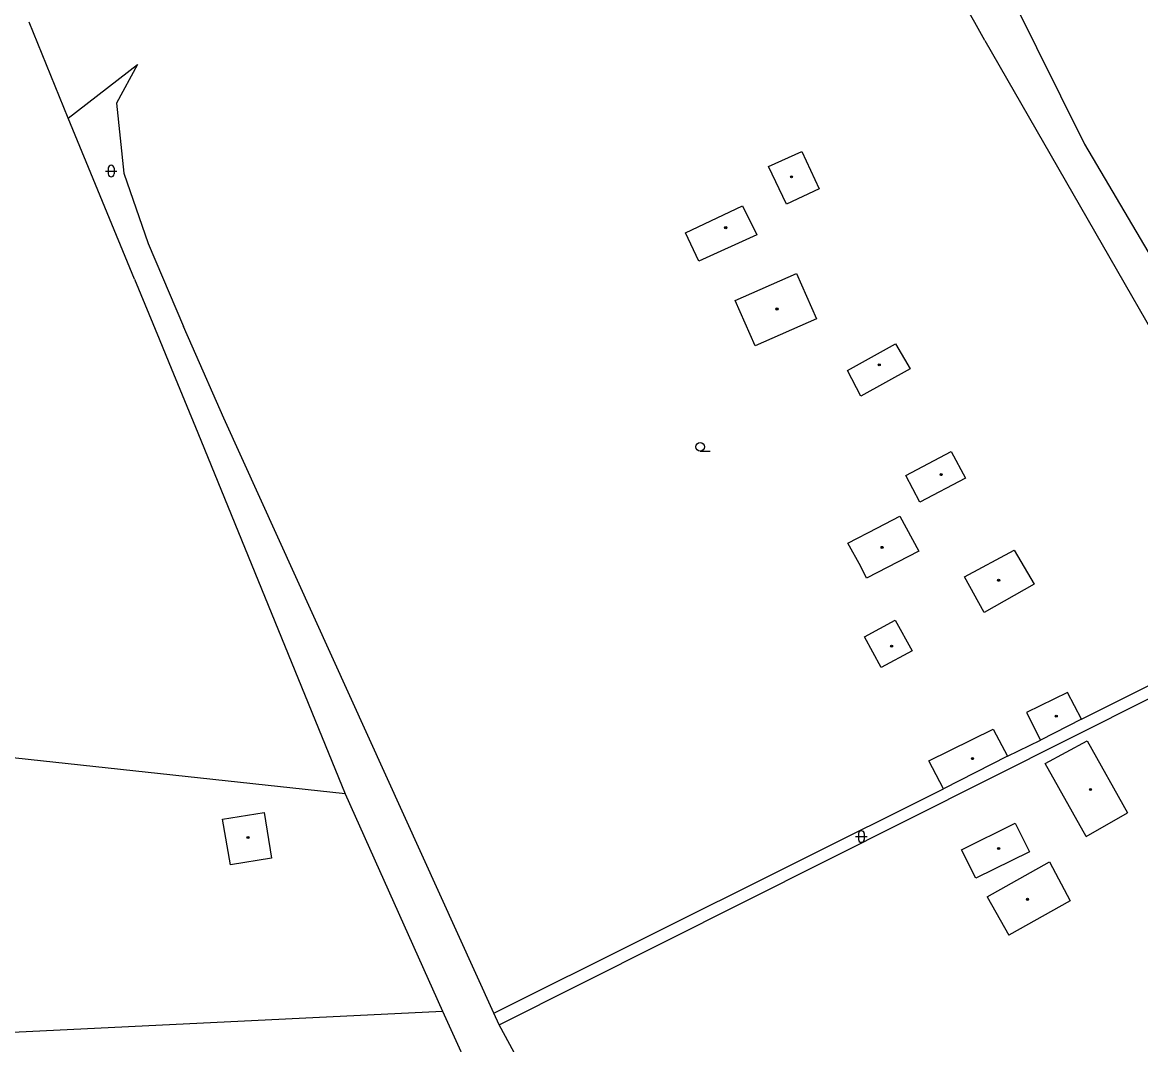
# Model space of a CAD drawing. Extents: x -600309 to -598967, y -1161267 to -1160292.
# Drawn here: x -599527.1 to -599430.1, y -1160865.5 to -1160776.9 of the extents above; entities that cross this region are included whole.
import ezdxf

# ---------------------------------------------------------------- set-up
doc = ezdxf.new("R2010")
doc.units = 0
for name, color, linetype in [('Level 36', 7, 'Continuous'), ('Level 39', 7, 'Continuous'), ('Level 51', 7, 'Continuous'), ('Level 52', 7, 'Continuous'), ('Level 54', 7, 'Continuous'), ('Level 7', 7, 'Continuous')]:
    doc.layers.add(name, color=color, linetype=linetype)

msp = doc.modelspace()

# ---------------------------------------------------------------- linework, layer by layer
at = {"layer": 'Level 36'}
for p, q in [((-599519.906, -1160789.796), (-599518.906, -1160789.796)), ((-599519.656, -1160789.546), (-599519.656, -1160790.046)), ((-599519.156, -1160789.546), (-599519.156, -1160790.046)), ((-599468.32, -1160814.075), (-599467.445, -1160814.075)), ((-599454.846, -1160847.486), (-599453.846, -1160847.486)), ((-599454.596, -1160847.236), (-599454.596, -1160847.736)), ((-599454.096, -1160847.236), (-599454.096, -1160847.736))]:
    msp.add_line(p, q, dxfattribs=at)
msp.add_circle((-599468.3201, -1160813.6999), 0.375, dxfattribs=at)
for centre, start, end in [((-599519.4057, -1160789.5463), 0, 180), ((-599519.4057, -1160790.0463), 180, 0), ((-599454.3457, -1160847.2363), 0, 180), ((-599454.3457, -1160847.7363), 180, 0)]:
    msp.add_arc(centre, 0.25, start, end, dxfattribs=at)
at = {"layer": 'Level 39'}
for centre, radius in [((-599460.4, -1160790.3), 0.09), ((-599460.4, -1160790.3), 0.0398), ((-599466.11, -1160794.7), 0.09), ((-599466.11, -1160794.7), 0.0398), ((-599461.6599, -1160801.75), 0.09), ((-599461.6599, -1160801.75), 0.0398), ((-599452.79, -1160806.6), 0.09), ((-599452.79, -1160806.6), 0.0398), ((-599447.43, -1160816.11), 0.09), ((-599447.43, -1160816.11), 0.0398), ((-599452.55, -1160822.42), 0.09), ((-599452.55, -1160822.42), 0.0398), ((-599442.44, -1160825.27), 0.09), ((-599442.44, -1160825.27), 0.0398), ((-599451.7199, -1160830.98), 0.09), ((-599451.7199, -1160830.98), 0.0398), ((-599437.44, -1160837.05), 0.09), ((-599437.44, -1160837.05), 0.0398), ((-599444.7, -1160840.73), 0.09), ((-599444.7, -1160840.73), 0.0398), ((-599434.4699, -1160843.4099), 0.09), ((-599434.4699, -1160843.4099), 0.0398), ((-599507.54, -1160847.57), 0.09), ((-599507.54, -1160847.57), 0.0398), ((-599442.44, -1160848.52), 0.09), ((-599442.44, -1160848.52), 0.0398), ((-599439.94, -1160852.93), 0.09), ((-599439.94, -1160852.93), 0.0398)]:
    msp.add_circle(centre, radius, dxfattribs=at)
at = {"layer": 'Level 51'}
for points in [[(-599441.23, -1160774.87), (-599435, -1160787.46)], [(-599444.5, -1160776.9099), (-599444.9699, -1160776.1)], [(-599523.14, -1160785.2199), (-599526.51, -1160776.9)], [(-599443.63, -1160778.4699), (-599444.5, -1160776.9099)], [(-599443.63, -1160778.4699), (-599417.52, -1160823.85)], [(-599523.14, -1160785.2199), (-599517.13, -1160780.55)], [(-599517.13, -1160780.55), (-599518.94, -1160783.9)], [(-599518.94, -1160783.9), (-599518.31, -1160789.98)], [(-599517.37, -1160799.1599), (-599523.14, -1160785.2199)], [(-599435, -1160787.46), (-599422.6, -1160808.4699)], [(-599518.31, -1160789.98), (-599516.19, -1160796.08)], [(-599516.19, -1160796.08), (-599513.13, -1160803.27)], [(-599517.37, -1160799.1599), (-599515.25, -1160804.34)], [(-599512.39, -1160804.98), (-599513.13, -1160803.27)], [(-599515.25, -1160804.34), (-599514.4099, -1160806.39)], [(-599509.64, -1160811.21), (-599512.39, -1160804.98)], [(-599514.4099, -1160806.39), (-599511.9, -1160812.49)], [(-599486.2199, -1160862.8), (-599509.64, -1160811.21)], [(-599511.9, -1160812.49), (-599499.11, -1160843.78)], [(-599485.75, -1160863.8), (-599414.94, -1160828.28)], [(-599499.11, -1160843.78), (-599541.58, -1160839.18)], [(-599499.11, -1160843.78), (-599490.67, -1160862.63)], [(-599573.58, -1160866.6599), (-599490.67, -1160862.63)], [(-599485.75, -1160863.8), (-599486.2199, -1160862.8)]]:
    msp.add_lwpolyline(points, dxfattribs=at)
at = {"layer": 'Level 52'}
for points in [[(-599462.39, -1160789.4099), (-599459.52, -1160788.09)], [(-599459.52, -1160788.09), (-599458.01, -1160791.34)], [(-599460.83, -1160792.6599), (-599462.39, -1160789.4099)], [(-599458.01, -1160791.34), (-599460.83, -1160792.6599)], [(-599469.61, -1160795.14), (-599464.64, -1160792.8)], [(-599464.64, -1160792.8), (-599463.4099, -1160795.32)], [(-599468.43, -1160797.61), (-599469.61, -1160795.14)], [(-599463.4099, -1160795.32), (-599468.43, -1160797.61)], [(-599465.29, -1160801.03), (-599459.98, -1160798.67)], [(-599459.98, -1160798.67), (-599458.23, -1160802.6)], [(-599463.54, -1160804.96), (-599465.29, -1160801.03)], [(-599458.23, -1160802.6), (-599463.54, -1160804.96)], [(-599455.56, -1160807.08), (-599451.37, -1160804.77)], [(-599451.37, -1160804.77), (-599450.1, -1160806.94)], [(-599454.39, -1160809.32), (-599455.56, -1160807.08)], [(-599450.1, -1160806.94), (-599454.39, -1160809.32)], [(-599450.49, -1160816.19), (-599446.55, -1160814.12)], [(-599446.55, -1160814.12), (-599445.3, -1160816.42)], [(-599449.27, -1160818.51), (-599450.49, -1160816.19)], [(-599445.3, -1160816.42), (-599449.27, -1160818.51)], [(-599452.94, -1160820.71), (-599451.02, -1160819.7199)], [(-599451.02, -1160819.7199), (-599449.36, -1160822.76)], [(-599455.52, -1160822.04), (-599452.94, -1160820.71)], [(-599454.4, -1160824.09), (-599455.52, -1160822.04)], [(-599449.36, -1160822.76), (-599453.89, -1160825.09)], [(-599445.4, -1160824.96), (-599441.08, -1160822.65)], [(-599441.08, -1160822.65), (-599439.37, -1160825.62)], [(-599453.89, -1160825.09), (-599454.4, -1160824.09)], [(-599443.68, -1160828.06), (-599445.4, -1160824.96)], [(-599439.37, -1160825.62), (-599443.68, -1160828.06)], [(-599454.06, -1160830.18), (-599451.42, -1160828.7199)], [(-599451.42, -1160828.7199), (-599449.93, -1160831.38)], [(-599452.63, -1160832.83), (-599454.06, -1160830.18)], [(-599449.93, -1160831.38), (-599452.63, -1160832.83)], [(-599436.48, -1160834.99), (-599440.03, -1160836.73)], [(-599435.26, -1160837.31), (-599436.48, -1160834.99)], [(-599440.03, -1160836.73), (-599438.81, -1160839.14)], [(-599435.26, -1160837.31), (-599438.81, -1160839.14)], [(-599448.49, -1160840.93), (-599442.9, -1160838.17)], [(-599442.9, -1160838.17), (-599441.6599, -1160840.51)], [(-599438.4, -1160841.15), (-599434.76, -1160839.2)], [(-599434.76, -1160839.2), (-599431.26, -1160845.44)], [(-599447.2199, -1160843.34), (-599448.49, -1160840.93)], [(-599441.6599, -1160840.51), (-599447.2199, -1160843.34)], [(-599434.86, -1160847.4699), (-599438.4, -1160841.15)], [(-599509.74, -1160845.9699), (-599506.13, -1160845.4)], [(-599509.06, -1160849.93), (-599509.74, -1160845.9699)], [(-599506.13, -1160845.4), (-599505.5, -1160849.37)], [(-599434.86, -1160847.4699), (-599431.26, -1160845.44)], [(-599445.67, -1160848.63), (-599441, -1160846.32)], [(-599441, -1160846.32), (-599439.76, -1160848.8)], [(-599444.43, -1160851.1), (-599445.67, -1160848.63)], [(-599439.76, -1160848.8), (-599444.43, -1160851.1)], [(-599505.5, -1160849.37), (-599509.06, -1160849.93)], [(-599443.44, -1160852.7), (-599438.04, -1160849.68)], [(-599438.04, -1160849.68), (-599436.25, -1160853.06)], [(-599443.44, -1160852.7), (-599441.56, -1160856.05)], [(-599436.25, -1160853.06), (-599441.56, -1160856.05)]]:
    msp.add_lwpolyline(points, dxfattribs=at)
at = {"layer": 'Level 54'}
for points in [[(-599435.26, -1160837.31), (-599415.9, -1160827.63)], [(-599441.6599, -1160840.51), (-599438.81, -1160839.14)], [(-599486.2199, -1160862.8), (-599447.2199, -1160843.34)]]:
    msp.add_lwpolyline(points, dxfattribs=at)
at = {"layer": 'Level 7'}
for points in [[(-599490.67, -1160862.63), (-599487.52, -1160869.57)], [(-599481.08, -1160872.45), (-599485.75, -1160863.8)]]:
    msp.add_lwpolyline(points, dxfattribs=at)

doc.saveas('drawing.dxf')
